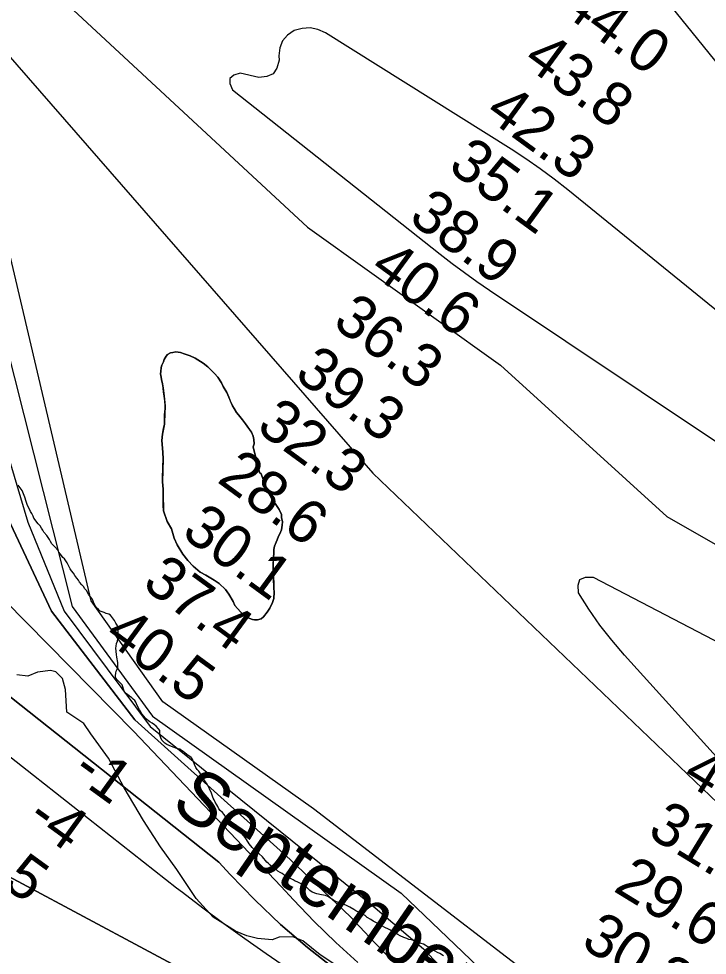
# Model space of a CAD drawing. Extents: x 3263578 to 3301413, y 764927 to 798602.
# Drawn here: x 3280907 to 3281971, y 785599 to 787047 of the extents above; entities that cross this region are included whole.
import ezdxf

# ---------------------------------------------------------------- set-up
doc = ezdxf.new("R2010")
doc.units = 0
for name, color, linetype in [('V-RIVR-EDGE', 7, 'Continuous'), ('V-RIVR-IDEN', 7, 'Continuous'), ('V-RIVR-RANG', 7, 'Continuous'), ('V-SITE-VEGE', 7, 'Continuous'), ('V-TOPO-DPTH', 7, 'Continuous'), ('V-TOPO-MAJR', 7, 'Continuous'), ('V-TOPO-MINR', 7, 'Continuous'), ('V-TOPO-SHOR', 7, 'Continuous'), ('V-TOPO-WATR', 7, 'Continuous')]:
    doc.layers.add(name, color=color, linetype=linetype)

msp = doc.modelspace()

# ---------------------------------------------------------------- linework, layer by layer
at = {"layer": 'V-RIVR-EDGE'}
msp.add_lwpolyline([(3281430.8, 785561.7), (3281373.1, 785600.1), (3281346.2, 785621.5), (3281331, 785628), (3281309.7, 785627.6), (3281298.8, 785623.3), (3281276.2, 785625.1), (3281259.7, 785629.5), (3281242.3, 785636.9), (3281222.8, 785649.2), (3281207.6, 785658.3), (3281181.1, 785687.1), (3281151.3, 785731.9), (3281126.1, 785767.2), (3281099.7, 785807.7), (3281069.9, 785858.2), (3281046.1, 785904.3), (3281018.3, 785941.8), (3281007.5, 785957.9), (3280981.5, 785975.3), (3280979.4, 786010.5), (3280974.6, 786027.5), (3280964.2, 786037.5), (3280956.4, 786039.7), (3280936, 786037.2), (3280921.2, 786030.7), (3280904.2, 786032.9)], dxfattribs=at)
at = {"layer": 'V-SITE-VEGE'}
for points in [[(3281309.6, 786288.5), (3281301.4, 786300.8), (3281297.6, 786305.9), (3281291.3, 786318.2), (3281286.9, 786329.6), (3281284.7, 786334.7), (3281281.8, 786343.7), (3281279.1, 786345.7), (3281269.6, 786385.7), (3281270.9, 786390), (3281270.7, 786397), (3281269.2, 786401.7), (3281266.7, 786408), (3281257.7, 786421.1), (3281253.1, 786427), (3281246.7, 786435), (3281243.7, 786438.6), (3281239.9, 786444.5), (3281237.3, 786448.8), (3281228.9, 786469.3), (3281223.3, 786478.8), (3281220.7, 786484.3), (3281214.7, 786493), (3281209.7, 786499), (3281199.5, 786509), (3281192.2, 786514.6), (3281179.6, 786522.7), (3281171.9, 786526.4), (3281163, 786529.4), (3281157.2, 786531.1), (3281149.8, 786532.1), (3281145.1, 786531.4), (3281141.6, 786530.7), (3281137.2, 786528.1), (3281134.8, 786525.4), (3281132, 786520.4), (3281130.7, 786517), (3281128.3, 786511.9), (3281127.4, 786508.1), (3281126.9, 786501.9), (3281126.4, 786498.4), (3281127, 786493.3), (3281127.7, 786489.8), (3281129.5, 786483.1), (3281130.1, 786476.5), (3281132.1, 786463.6), (3281133.3, 786448.7), (3281133.2, 786444.8), (3281132.7, 786439.8), (3281132.2, 786420.7), (3281129.1, 786404.8), (3281128.1, 786395.5), (3281129.6, 786377.1), (3281130.1, 786366.6), (3281129.2, 786331.6), (3281130.1, 786319.9), (3281130.3, 786312.9), (3281130.8, 786286.4), (3281136.6, 786270.2), (3281143, 786258.8), (3281147.3, 786244.3), (3281152.1, 786234), (3281160.7, 786219.4), (3281168.6, 786209.5), (3281176.6, 786201.1), (3281187.6, 786191.8), (3281196.5, 786186.9), (3281209.1, 786179.2), (3281216.8, 786174), (3281226.7, 786165.1), (3281232, 786157.6), (3281238.3, 786146.5), (3281241.3, 786139.9), (3281250, 786130.3), (3281254.9, 786125.5), (3281261, 786121.4), (3281264.5, 786119.8), (3281268.4, 786118.5), (3281271.5, 786118.1), (3281276.1, 786117.9), (3281282, 786119.4), (3281285.6, 786122.4), (3281290.9, 786130), (3281295.3, 786136.2), (3281299.4, 786145), (3281301.5, 786150.8), (3281301.8, 786160.9), (3281301.5, 786166.8), (3281301.1, 786182.4), (3281300.6, 786192.9), (3281300.4, 786200.3), (3281300.8, 786215.5), (3281301.3, 786220.1), (3281301.5, 786226.8), (3281302.4, 786231.8), (3281306.5, 786241.8), (3281308.6, 786247.2), (3281310.6, 786251.1), (3281313.1, 786257.2), (3281314.1, 786264.2), (3281314.6, 786269.7)], [(3281058.3, 786064.5), (3281057.3, 786074.2), (3281057.6, 786077.4), (3281058.3, 786081.6), (3281059.6, 786084.8), (3281060.3, 786088.9), (3281060.6, 786092.3), (3281060.9, 786102.8), (3281060.4, 786107), (3281059.2, 786109.9), (3281057.3, 786112.7), (3281055.2, 786116.8), (3281049.1, 786125.1), (3281046.2, 786126.9), (3281042.4, 786128), (3281039, 786129.3), (3281036, 786130.2), (3281033.2, 786131.5), (3281030.2, 786133.8), (3281027.2, 786136.5), (3281025.5, 786139), (3281023.6, 786142.6), (3281022.1, 786147.1), (3281020.7, 786150.4), (3281017.6, 786154.1), (3281014.9, 786157.8), (3281011.6, 786163.3), (3281009, 786166.2), (3281007.5, 786169.1), (3281004.5, 786172.2), (3281001.2, 786176.3), (3280999.3, 786179.2), (3280996.7, 786182.5), (3280994, 786186.6), (3280991.5, 786190.1), (3280988.7, 786193.6), (3280986.6, 786197), (3280985, 786199.9), (3280982, 786206.2), (3280977.7, 786212.2), (3280975.3, 786214.5), (3280973, 786217.4), (3280971.4, 786220.2), (3280969.3, 786222.7), (3280967.3, 786225.8), (3280963, 786230.7), (3280960.7, 786233), (3280958.1, 786235.7), (3280956.2, 786239), (3280954.6, 786242.2), (3280950.3, 786248.2), (3280945.8, 786253.7), (3280944.3, 786256.6), (3280942.1, 786259.5), (3280940.2, 786263.2), (3280937.3, 786266.3), (3280930.6, 786275.1), (3280929.3, 786278.2), (3280927.2, 786282.3), (3280925.3, 786285.5), (3280923.7, 786289), (3280921.8, 786292.7), (3280920.3, 786296.4), (3280918.6, 786300.8), (3280916.5, 786307.7), (3280912.3, 786317.7), (3280906.1, 786326.2)], [(3281314.6, 786269.7), (3281313.2, 786276.3), (3281313, 786281), (3281309.6, 786288.5)], [(3281337.2, 785712.7), (3281334.2, 785714), (3281331.4, 785715.9), (3281324.2, 785719.5), (3281317.1, 785723.7), (3281314.3, 785725.6), (3281311.3, 785727.3), (3281307.7, 785729.6), (3281305, 785731.9), (3281301.4, 785734.4), (3281298.4, 785736.7), (3281295.9, 785738.7), (3281293.3, 785741.2), (3281290.7, 785743.1), (3281283.9, 785751.8), (3281278, 785756.7), (3281275.4, 785759.2), (3281272.8, 785760.9), (3281268.1, 785765.9), (3281263.2, 785771.8), (3281259.3, 785778.2), (3281257, 785781.7), (3281254.3, 785784.8), (3281251.7, 785787.9), (3281246.8, 785794.3), (3281242.5, 785799.6), (3281240.2, 785801.9), (3281237.2, 785804), (3281234.4, 785806.3), (3281226.4, 785814.7), (3281224.6, 785817.2), (3281221.9, 785820.1), (3281218.3, 785823.2), (3281216.5, 785825.7), (3281215, 785829.3), (3281213.3, 785832.2), (3281210.6, 785836.3), (3281209, 785839.8), (3281207.5, 785842.5), (3281205.1, 785850.2), (3281201.8, 785856.9), (3281198.1, 785863.9), (3281195.8, 785867.4), (3281190.9, 785874.1), (3281189.2, 785877.6), (3281187.3, 785880.7), (3281185.5, 785883.8), (3281183, 785886.8), (3281181, 785889.9), (3281178.9, 785894.4), (3281175.5, 785902.4), (3281173.4, 785905.4), (3281166.8, 785909.8), (3281163.9, 785912.5), (3281161.5, 785914.4), (3281158.9, 785916.1), (3281155.9, 785917.8), (3281151.5, 785918.9), (3281143.1, 785922.3), (3281139.5, 785923.7), (3281136.1, 785925.1), (3281133.1, 785927.2), (3281130.4, 785929.7), (3281128.2, 785932.2), (3281126.5, 785935.7), (3281125.4, 785940.1), (3281125.2, 785947), (3281123.2, 785949.7), (3281119.5, 785953.4), (3281117.1, 785955.5), (3281113.1, 785958), (3281109.6, 785960.1), (3281103.2, 785965.3), (3281100.9, 785968.6), (3281097.6, 785972.7), (3281095.8, 785975.6), (3281093.7, 785978.7), (3281090, 785985.6), (3281088.3, 785990.5), (3281086.6, 785993.2), (3281084.2, 785995.3), (3281081.9, 785997.5), (3281078.5, 785999.8), (3281075.1, 786002.3), (3281072.3, 786004.8), (3281070.2, 786007.9), (3281069.1, 786011), (3281068.1, 786014.2), (3281066.8, 786017.5), (3281061.9, 786022.6), (3281058.7, 786025.5), (3281056.8, 786028.6), (3281056.5, 786031.9), (3281057.2, 786035.3), (3281057.7, 786038.5), (3281059.2, 786041.9), (3281060.3, 786045.5), (3281060.5, 786048.9), (3281060.2, 786051.9), (3281058.6, 786060.3), (3281058.3, 786064.5)], [(3281563.7, 785598.5), (3281558, 785602), (3281554.4, 785603.9), (3281550.8, 785605.6), (3281547.6, 785607.5), (3281544.2, 785610), (3281541.3, 785611.7), (3281538.3, 785613), (3281535.5, 785614.9), (3281532.5, 785616.4), (3281529.1, 785617.7), (3281524.5, 785619.8), (3281517.5, 785622.6), (3281510.3, 785624), (3281507.1, 785625.3), (3281502.3, 785626.8), (3281496.5, 785629.6), (3281493.3, 785631.3), (3281490.5, 785633.2), (3281487, 785634.9), (3281483.6, 785636.8), (3281480.6, 785638.7), (3281477.6, 785640.4), (3281474.2, 785641.9), (3281468.4, 785644.8), (3281464.7, 785647.1), (3281457.9, 785650.5), (3281454.9, 785652.2), (3281451.5, 785654.7), (3281445.8, 785657.9), (3281442.4, 785660.8), (3281439.6, 785662.5), (3281436.2, 785664.2), (3281432.1, 785665.9), (3281428.3, 785668.2), (3281425.1, 785669.9), (3281418.7, 785673.9), (3281415.7, 785675.2), (3281412.6, 785676.9), (3281404.7, 785679.3), (3281400.6, 785681), (3281397.4, 785682.7), (3281393.4, 785684.6), (3281390.8, 785686.3), (3281388.2, 785688.4), (3281384.6, 785690.5), (3281381.4, 785691.6), (3281375, 785693), (3281367.8, 785694.2), (3281360.6, 785697.2), (3281357.2, 785699.3), (3281351.9, 785704.5), (3281348.9, 785706.3), (3281346.1, 785707.8), (3281343.4, 785709.7), (3281337.2, 785712.7)]]:
    msp.add_lwpolyline(points, dxfattribs=at)
at = {"layer": 'V-TOPO-DPTH'}
for p, q in [((3281456.5, 785619.4), (3281434.2, 785643.3)), ((3281479.4, 785596), (3281456.5, 785619.4))]:
    msp.add_line(p, q, dxfattribs=at)
for points in [[(3281420.1, 785658.8), (3281326.8, 785747.6), (3281086.7, 785963.2), (3280957.8, 786131.4), (3280835.1, 786391.7), (3280784.8, 786518.2), (3280694.3, 786822), (3280634.6, 786955.2), (3280540.4, 787062.7), (3279964.3, 787609.7), (3279851.4, 787762), (3279740.2, 787940.2), (3279533.2, 788372.1)], [(3279748.5, 787050.9), (3279790.7, 787001.3), (3279832.8, 786951.6), (3279874.8, 786901.9), (3279916.7, 786852.1), (3279947.2, 786815.9), (3279995.4, 786760.6), (3280044.8, 786706.5), (3280096.1, 786654.2), (3280148.5, 786603), (3280243.2, 786513.9), (3280249.4, 786508.4), (3280255.8, 786503.1), (3280262.5, 786498.2), (3280269.4, 786493.5), (3281216.4, 785743.4)], [(3279748.5, 787050.9), (3279790.7, 787001.3), (3279832.8, 786951.6), (3279874.8, 786901.9), (3279916.7, 786852.1), (3279947.2, 786815.9), (3279995.4, 786760.6), (3280044.8, 786706.5), (3280096.1, 786654.2), (3280148.5, 786603), (3280243.2, 786513.9), (3280249.4, 786508.4), (3280255.8, 786503.1), (3280262.5, 786498.2), (3280269.4, 786493.5), (3281216.4, 785743.4)], [(3280252.4, 786063.2), (3281761.4, 785255.1)], [(3281761.4, 785255.1), (3280252.4, 786063.2)], [(3281216.4, 785743.4), (3281233.9, 785724.3), (3281272.2, 785685), (3281311.9, 785647.2), (3281353.6, 785611.6), (3281396.6, 785577.5)], [(3281216.4, 785743.4), (3281233.9, 785724.3), (3281272.2, 785685), (3281311.9, 785647.2), (3281353.6, 785611.6), (3281396.6, 785577.5), (3281734.1, 785325.1), (3281957.2, 785157.5)]]:
    msp.add_lwpolyline(points, dxfattribs=at)
at = {"layer": 'V-TOPO-MAJR'}
msp.add_lwpolyline([(3281841.1, 785457.9), (3281362.7, 785825.8), (3281129.7, 785991.3), (3281019.2, 786147.4), (3280874.1, 786762.2), (3280783.4, 787111.6), (3280764.5, 787190.9), (3280622.2, 788007), (3280512.2, 788461.6), (3280441, 788651.2), (3280412.1, 788771.9)], dxfattribs=at)
at = {"layer": 'V-TOPO-MINR'}
for p, q in [((3281434.2, 785643.3), (3281420.1, 785658.8)), ((3281456.5, 785619.4), (3281434.2, 785643.3)), ((3281479.4, 785596), (3281456.5, 785619.4)), ((3281603.6, 785534.5), (3281532.9, 785609.6))]:
    msp.add_line(p, q, dxfattribs=at)
for points in [[(3280077.1, 788441.1), (3280173.5, 787921.9), (3280305.8, 787629.7), (3280660.8, 787139.6), (3280740.1, 787048.6), (3280800.7, 786672.9), (3280921, 786268.9), (3280977.5, 786131.4), (3281110, 785953.3), (3281451.1, 785678.6), (3281532.9, 785609.6)], [(3279533.2, 788372.1), (3279740.2, 787940.2), (3279851.4, 787762), (3279964.3, 787609.7), (3280540.4, 787062.7), (3280634.6, 786955.2), (3280694.3, 786822), (3280784.8, 786518.2), (3280835.1, 786391.7), (3280957.8, 786131.4), (3281086.7, 785963.2), (3281326.8, 785747.6), (3281420.1, 785658.8)], [(3279423, 787869.1), (3279721.7, 787433.8), (3280222.3, 786844.6), (3280423.5, 786616.7), (3281084.3, 785946), (3281312.8, 785705.6)], [(3280773.6, 787080.7), (3280825.2, 786788.5), (3280989.8, 786138.8), (3281113.7, 785969.3), (3281498.4, 785695.6), (3281772.4, 785433.2), (3281863.9, 785380), (3282654.8, 784795.9), (3284438.9, 784310.8), (3284897.9, 784262.5), (3285627.4, 784239.2), (3285928, 784290), (3286001.1, 784358.4), (3286031.3, 784422.7), (3286040, 784465.6), (3286031.5, 784508.6), (3286001.5, 784534.4), (3285915.8, 784577.5), (3285714.3, 784642.4), (3285422.9, 784814.8), (3284904.7, 785270.9), (3284121.3, 786032.5), (3283569.1, 786587.4), (3283000.1, 787318.4)], [(3280920.8, 787127.2), (3281353.5, 786725.2), (3281651.6, 786511.7), (3281908.8, 786277.9), (3282023.2, 786212.2), (3282203, 786138.1), (3282288.9, 786133.8), (3282399.4, 786162.1), (3282505.9, 786206.9), (3282563.3, 786255.8), (3282579.8, 786317.2), (3282547.3, 786395), (3282445.2, 786477), (3282314.6, 786600.1), (3282057.6, 786891.2), (3281914.8, 787067.5)], [(3280798.8, 787096.9), (3281454.2, 786344.7), (3282082.5, 785744.1), (3282128.4, 785662), (3282265.9, 785390.3), (3282485.4, 785092.8), (3282633.5, 784938.8), (3282720.4, 784882.3), (3283155.4, 784794.2), (3283488, 784716.6)], [(3281999.7, 786584.9), (3281756, 786782.7), (3281734.7, 786799.3), (3281713, 786815.4), (3281690.7, 786830.7), (3281668.1, 786845.5), (3281381.2, 787025.6), (3281369.3, 787030.7), (3281357.3, 787033.3), (3281345.1, 787032.3), (3281332.6, 787028.9), (3281322.5, 787021.7), (3281314.8, 787013.1), (3281310.7, 787002.2), (3281309.1, 786989.9), (3281309.4, 786983.3), (3281306.2, 786971.1), (3281300.3, 786962.1), (3281290.5, 786957.8), (3281278, 786956.6), (3281249.6, 786963), (3281239.5, 786960), (3281233.4, 786955.1), (3281233.4, 786947.3), (3281237.5, 786937.6), (3281558.6, 786683.3), (3281577.2, 786668.9), (3281596.1, 786654.8)], [(3281596.1, 786654.8), (3281615.3, 786641.2), (3281634.7, 786627.9), (3281987.2, 786392.1)], [(3281659.3, 785347), (3281289.4, 785601.7), (3281256.6, 785624.7), (3281224, 785648.1), (3281191.9, 785672), (3281160, 785696.3), (3281151, 785703.3), (3280742.5, 786024.6), (3280654, 786076.5), (3280567.8, 786132.2), (3280483.1, 786190.3), (3280207.8, 786388.2)], [(3282048.8, 785836), (3281843.4, 786063.6), (3281824, 786086.4), (3281805.5, 786110), (3281788.5, 786134.6), (3281772.4, 786159.8), (3281771.7, 786171.8), (3281774.6, 786180.3), (3281783, 786183.7), (3281794.9, 786183.7), (3282141.2, 786003.5)], [(3281761.4, 785255.1), (3280252.4, 786063.2)], [(3281431.4, 785588.1), (3281397.1, 785619.2), (3281363.7, 785651.5), (3281331.6, 785685), (3281312.8, 785705.6)]]:
    msp.add_lwpolyline(points, dxfattribs=at)
at = {"layer": 'V-TOPO-SHOR'}
for points in [[(3281279.1, 786345.7), (3281281.8, 786343.7), (3281284.7, 786334.7), (3281286.9, 786329.6), (3281288.7, 786324.9), (3281291.3, 786318.2), (3281294.3, 786312.2), (3281296.1, 786308.7), (3281297.6, 786305.9), (3281301.4, 786300.8), (3281304.4, 786296.4), (3281309.6, 786288.5), (3281313, 786281), (3281313.2, 786276.3), (3281314.6, 786269.7), (3281314.1, 786264.2), (3281313.1, 786257.2), (3281310.6, 786251.1), (3281308.6, 786247.2), (3281306.5, 786241.8), (3281304.9, 786238), (3281302.4, 786231.8), (3281301.5, 786226.8), (3281301.3, 786220.1), (3281300.8, 786215.5), (3281300.6, 786206.9), (3281300.4, 786200.3), (3281300.6, 786192.9), (3281301.1, 786182.4), (3281301.4, 786175.7), (3281301.5, 786166.8), (3281301.8, 786160.9), (3281301.5, 786150.8), (3281299.4, 786145), (3281295.3, 786136.2), (3281290.9, 786130), (3281285.6, 786122.4), (3281282, 786119.4), (3281276.1, 786117.9), (3281271.5, 786118.1), (3281268.4, 786118.5), (3281264.5, 786119.8), (3281261, 786121.4), (3281254.9, 786125.5), (3281250, 786130.3), (3281241.3, 786139.9), (3281238.3, 786146.5), (3281232, 786157.6), (3281226.7, 786165.1), (3281216.8, 786174), (3281209.1, 786179.2), (3281196.5, 786186.9), (3281187.6, 786191.8), (3281176.6, 786201.1), (3281168.6, 786209.5), (3281160.7, 786219.4), (3281152.1, 786234), (3281147.3, 786244.3), (3281143, 786258.8), (3281136.6, 786270.2), (3281130.8, 786286.4), (3281130.6, 786294.5), (3281130.5, 786303.9), (3281130.3, 786312.9), (3281130.1, 786319.9), (3281129.2, 786331.6), (3281129.4, 786339.4), (3281129.7, 786350.7), (3281129.8, 786354.9), (3281130.1, 786366.6), (3281129.6, 786377.1), (3281128.1, 786395.5), (3281129.1, 786404.8), (3281130.9, 786414.1), (3281132.2, 786420.7), (3281132.4, 786427.3), (3281132.6, 786435.1), (3281132.7, 786439.8), (3281133.2, 786444.8), (3281133.3, 786448.7), (3281132.7, 786456.5), (3281132.1, 786463.6), (3281131.1, 786470.2), (3281130.1, 786476.5), (3281129.5, 786483.1), (3281127.7, 786489.8), (3281127, 786493.3), (3281126.4, 786498.4), (3281126.9, 786501.9), (3281127.4, 786508.1), (3281128.3, 786511.9), (3281130.7, 786517), (3281132, 786520.4), (3281134.8, 786525.4), (3281137.2, 786528.1), (3281141.6, 786530.7), (3281145.1, 786531.4), (3281149.8, 786532.1), (3281157.2, 786531.1), (3281163, 786529.4), (3281171.9, 786526.4)], [(3281171.9, 786526.4), (3281179.6, 786522.7), (3281192.2, 786514.6), (3281199.5, 786509), (3281209.7, 786499), (3281214.7, 786493), (3281220.7, 786484.3), (3281223.3, 786478.8), (3281228.9, 786469.3), (3281231.8, 786462.2), (3281234, 786456.7), (3281237.3, 786448.8), (3281239.9, 786444.5), (3281243.7, 786438.6), (3281246.7, 786435), (3281253.1, 786427), (3281257.7, 786421.1), (3281263.7, 786412.3), (3281266.7, 786408), (3281269.2, 786401.7), (3281270.7, 786397), (3281270.9, 786390), (3281269.6, 786385.7), (3281279.1, 786345.7)]]:
    msp.add_lwpolyline(points, dxfattribs=at)
at = {"layer": 'V-TOPO-WATR'}
for points in [[(3281216.4, 785743.4), (3280269.4, 786493.5), (3280262.5, 786498.2), (3280255.8, 786503.1), (3280249.4, 786508.4), (3280243.2, 786513.9), (3280148.5, 786603), (3280096.1, 786654.2), (3280044.8, 786706.5), (3279995.4, 786760.6), (3279947.2, 786815.9), (3279916.7, 786852.1), (3279874.8, 786901.9), (3279832.8, 786951.6), (3279790.7, 787001.3), (3279748.5, 787050.9)], [(3281396.6, 785577.5), (3281353.6, 785611.6), (3281311.9, 785647.2), (3281272.2, 785685), (3281233.9, 785724.3), (3281216.4, 785743.4)]]:
    msp.add_lwpolyline(points, dxfattribs=at)

# ---------------------------------------------------------------- texts
at = {"layer": 'V-RIVR-IDEN'}
msp.add_text('September ', height=83, rotation=325.507, dxfattribs=at).set_placement((3281139.5, 785827.2))
at = {"layer": 'V-RIVR-RANG'}
for s, rotation, p in [('44.0', 323.8083, (3281740.8, 787060.3)), ('43.8', 323.8083, (3281684.2, 786977.8)), ('42.3', 323.8083, (3281625.4, 786896.9)), ('35.1', 323.8083, (3281568.4, 786814.7)), ('38.9', 323.8083, (3281507.5, 786735.4)), ('40.6', 323.8083, (3281447.3, 786655.5)), ('36.3', 323.8083, (3281390, 786573.5)), ('39.3', 323.8083, (3281331.1, 786492.7)), ('32.3', 323.8083, (3281272.2, 786411.8)), ('28.6', 323.8083, (3281211.9, 786332.1)), ('30.1', 323.8083, (3281156.5, 786248.7)), ('37.4', 323.8083, (3281095.7, 786169.3)), ('40.5', 323.8083, (3281036.8, 786088.5)), ('40.5', 328.4783, (3281930.1, 785869.5)), ('-1', 324.044, (3280986.4, 785877.3)), ('31.6', 328.4783, (3281876.5, 785785.1)), ('-4', 324.044, (3280916.5, 785804.6)), ('-5', 324.044, (3280856.1, 785724.8)), ('29.6', 328.4783, (3281824.4, 785699.7)), ('30.3', 328.4783, (3281773.9, 785613.4))]:
    msp.add_text(s, height=67, rotation=rotation, dxfattribs=at).set_placement(p)

doc.saveas('drawing.dxf')
